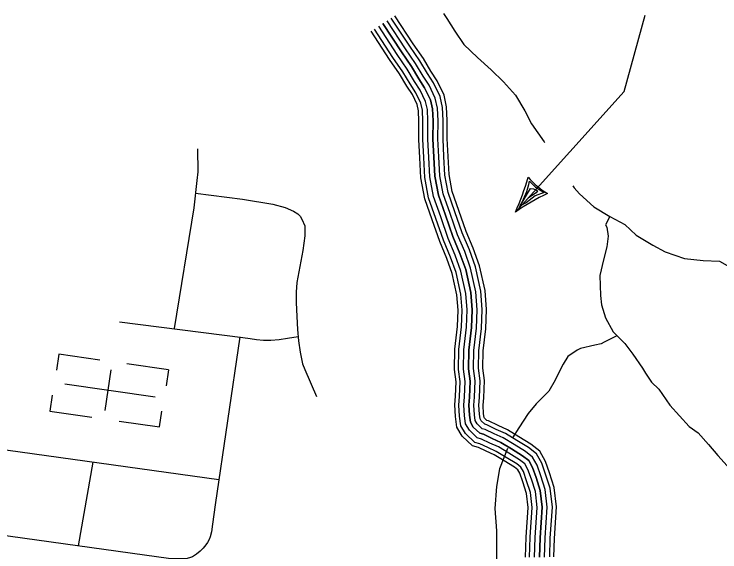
# Model space of a CAD drawing. Extents: x 1788175 to 1969470, y 584502 to 738744.
# Drawn here: x 1803852 to 1808203, y 671526 to 674841 of the extents above; entities that cross this region are included whole.
import ezdxf

# ---------------------------------------------------------------- set-up
doc = ezdxf.new("R2010")
doc.units = 0
for name, color, linetype in [('DESIGN - ROW - Right-of-Way and Easement Labels', 7, 'Continuous'), ('DESIGN - TRANSPORTATION - Text', 7, 'Continuous'), ('DESIGN - UTILITIES - Cable (Underground) with Text', 7, 'Continuous'), ('SURVEY - TRANSPORTATION - Roads', 7, 'Continuous')]:
    doc.layers.add(name, color=color, linetype=linetype)

msp = doc.modelspace()

# ---------------------------------------------------------------- linework, layer by layer
at = {"layer": 'DESIGN - ROW - Right-of-Way and Easement Labels'}
for p, q in [((1807012.4, 673748), (1807026, 673790.5)), ((1807026, 673790.5), (1807029.4, 673811.1)), ((1807029.4, 673811.1), (1807066.5, 673774.5)), ((1806972.9, 673658.1), (1807036.3, 673766.7)), ((1806992.6, 673699.6), (1807012.4, 673748)), ((1807036.3, 673766.7), (1807053.1, 673763.6)), ((1807053.1, 673763.6), (1807078.2, 673752.2)), ((1807066.5, 673774.5), (1807120.4, 673741.7)), ((1807078.2, 673752.2), (1807070.3, 673739.5)), ((1807063.6, 673721.7), (1807008, 673678.4)), ((1807042.5, 673721.3), (1807022, 673706.7)), ((1807070.3, 673739.5), (1807042.5, 673721.3)), ((1807120.4, 673741.7), (1807063.6, 673721.7)), ((1806965.6, 673647.7), (1806992.6, 673699.6)), ((1807008, 673678.4), (1806972.9, 673658.1))]:
    msp.add_line(p, q, dxfattribs=at)
msp.add_lwpolyline([(1806942.9, 673620.8), (1807612.2, 674363.1), (1807742.3, 674834.9)], dxfattribs=at)
for centre, radius, start, end in [((1805527.2, 674257.4), 1552.3, 335.7876, 344.2154), ((1807419.2, 674188.4), 532.3, 221.5708, 238.4292), ((1807732.5, 672481.3), 1386.4, 115.2793, 124.7178)]:
    msp.add_arc(centre, radius, start, end, dxfattribs=at)
at = {"layer": 'DESIGN - TRANSPORTATION - Text'}
for points in [[(1806499.1, 674845.7), (1806519, 674813.7), (1806568.9, 674735.7), (1806624.7, 674653.7), (1806708.6, 674573.7), (1806792.4, 674497.7), (1806870.2, 674423.7), (1806944.1, 674341.7), (1806999.9, 674245.7), (1807041.7, 674163.7), (1807119.5, 674053.7), (1807122.6, 674049)], [(1807296.5, 673782.6), (1807305, 673769.8), (1807336.9, 673733.8), (1807426.7, 673653.8), (1807524.6, 673593.7), (1807616.5, 673543.6), (1807686.4, 673477.6), (1807790.2, 673415.6), (1807866.1, 673375.5), (1807984, 673333.4), (1808099.9, 673321.3), (1808199.9, 673317.2), (1808309.7, 673257.1)], [(1807524.4, 673593.9), (1807498.5, 673541.8), (1807506.5, 673527.8), (1807514.4, 673471.8), (1807506.3, 673405.9), (1807486.2, 673326), (1807462, 673230.1), (1807467.8, 673106.2), (1807473.7, 673048.3), (1807497.6, 672968.3), (1807545.4, 672882.4), (1807575.4, 672850.4), (1807617.3, 672810.4), (1807667.2, 672744.4), (1807727, 672658.4), (1807745, 672628.4), (1807780.8, 672572.4), (1807826.8, 672528.4), (1807894.6, 672430.4), (1808014.3, 672298.4), (1808070.2, 672260.4), (1808132.1, 672188.3), (1808189.9, 672120.3), (1808247.8, 672056.3)], [(1807567.8, 672858.5), (1807490.5, 672819), (1807471, 672809.2), (1807431.9, 672799.4), (1807343.9, 672779.9), (1807324.3, 672770.1), (1807265.7, 672731), (1807236.4, 672682.1), (1807216.8, 672643), (1807187.5, 672584.4), (1807148.4, 672515.9), (1807070.2, 672437.7), (1807021.3, 672379.1), (1806962.7, 672291.1), (1806925, 672228.3)], [(1806893.5, 672162.1), (1806845.4, 672037), (1806825.8, 671929.4), (1806816, 671792.6), (1806825.8, 671655.7), (1806825.8, 671587.3), (1806825.8, 671499.3), (1806825.8, 671411.4), (1806835.6, 671157.2), (1806835.6, 671079), (1806816, 670971.5), (1806796.5, 670844.4), (1806806.3, 670736.9), (1806825.8, 670629.3), (1806825.8, 670472.9), (1806825.8, 670336.1), (1806835.6, 670179.7), (1806835.6, 670072.2), (1806835.6, 669984.2), (1806825.8, 669906), (1806816, 669847.3), (1806806.3, 669778.9), (1806796.5, 669690.9), (1806786.7, 669612.7)]]:
    msp.add_lwpolyline(points, dxfattribs=at)
at = {"layer": 'DESIGN - UTILITIES - Cable (Underground) with Text'}
for p, q in [((1804127.3, 672744.6), (1804113.1, 672645.9)), ((1804381.4, 672708.2), (1804127.2, 672744.5)), ((1804803.6, 672647.9), (1804548.1, 672684.4)), ((1804448, 672648.2), (1804412.1, 672397.1)), ((1804803.6, 672647.7), (1804789.5, 672549.3)), ((1804087, 672491.1), (1804073, 672393)), ((1804072.9, 672392.4), (1804331.2, 672355.5)), ((1804749.3, 672295.9), (1804763.2, 672393.2)), ((1804500.3, 672331.4), (1804749.3, 672295.8))]:
    msp.add_line(p, q, dxfattribs=at)
msp.add_lwpolyline([(1804165.2, 672562), (1804722.6, 672482.4)], dxfattribs=at)
at = {"layer": 'SURVEY - TRANSPORTATION - Roads'}
for points in [[(1807122.9, 671493.8), (1807126.6, 671611.2), (1807139.1, 671801.2), (1807126.7, 671911), (1807099.7, 671994.3), (1807076.8, 672059.3), (1807048.5, 672108.9), (1807004.5, 672143.7), (1806934.9, 672186.8), (1806867.2, 672227.9), (1806811.9, 672252.6), (1806755.9, 672279.6), (1806738.7, 672284.3), (1806707.5, 672314), (1806695, 672334.9), (1806690, 672371.5), (1806686.4, 672430.1), (1806690.3, 672478.4), (1806694.6, 672579.6), (1806684.7, 672655.9), (1806686.9, 672768), (1806703.1, 672905.6), (1806707.4, 673018.4), (1806699.3, 673128.3), (1806666.7, 673274.3), (1806629.9, 673376.9), (1806586.2, 673480.7), (1806540.7, 673611.8), (1806497.7, 673733.5), (1806476.8, 673845), (1806471.1, 673960.8), (1806465.4, 674072), (1806465.6, 674183.9), (1806461.5, 674261.1), (1806448.4, 674323.1), (1806410.1, 674402.1), (1806373.4, 674459.3), (1806327.3, 674535.7), (1806265.2, 674626.2), (1806151.7, 674799.8)], [(1807153.9, 671494.1), (1807157.6, 671609.6), (1807170.3, 671802), (1807157.1, 671917.6), (1807129.1, 672004.2), (1807105.1, 672072.2), (1807072.5, 672129.5), (1807022.3, 672169.2), (1806951.1, 672213.2), (1806881.6, 672255.4), (1806825, 672280.7), (1806766.8, 672308.8), (1806754.4, 672312.2), (1806731.9, 672333.6), (1806724.8, 672345.4), (1806720.9, 672374.5), (1806717.5, 672429.8), (1806721.3, 672476.5), (1806725.7, 672581), (1806715.8, 672657.6), (1806717.9, 672765.9), (1806734, 672903.1), (1806738.5, 673019), (1806730.1, 673132.9), (1806696.5, 673283), (1806658.8, 673388.1), (1806615.1, 673491.8), (1806570, 673622), (1806527.8, 673741.6), (1806507.7, 673848.6), (1806502.1, 673962.4), (1806496.4, 674072.7), (1806496.6, 674184.6), (1806492.4, 674265.1), (1806477.9, 674333.2), (1806437.1, 674417.3), (1806399.7, 674475.7), (1806353.4, 674552.5), (1806290.9, 674643.4), (1806177.7, 674816.8)], [(1807179.6, 671494.3), (1807183.3, 671608.4), (1807196.1, 671802.6), (1807182.4, 671923), (1807153.5, 672012.5), (1807128.6, 672082.9), (1807092.4, 672146.5), (1807037.1, 672190.3), (1806964.6, 672235.1), (1806893.6, 672278.3), (1806835.8, 672304), (1806775.8, 672333), (1806767.4, 672335.3), (1806752.2, 672349.8), (1806749.6, 672354.1), (1806746.5, 672377.1), (1806743.2, 672429.6), (1806747, 672474.9), (1806751.5, 672582.1), (1806741.5, 672659), (1806743.5, 672764.1), (1806759.7, 672901.1), (1806764.2, 673019.4), (1806755.6, 673136.6), (1806721.3, 673290.1), (1806682.8, 673397.5), (1806639.2, 673501), (1806594.3, 673630.5), (1806552.7, 673748.3), (1806533.3, 673851.7), (1806527.8, 673963.7), (1806522.1, 674073.4), (1806522.3, 674185.3), (1806517.9, 674268.5), (1806502.4, 674341.6), (1806459.6, 674429.9), (1806421.6, 674489.3), (1806375, 674566.5), (1806312.3, 674657.7), (1806199.2, 674830.8)], [(1807029.8, 671492.9), (1807033.7, 671615.7), (1807045.8, 671799), (1807035.3, 671891.2), (1807011.6, 671964.5), (1806991.9, 672020.5), (1806976.7, 672047.2), (1806951, 672067.5), (1806886.3, 672107.5), (1806824, 672145.4), (1806772.8, 672168.2), (1806723.1, 672192.2), (1806691.5, 672200.8), (1806634.2, 672255.4), (1806605.3, 672303.6), (1806597.4, 672362.4), (1806593.1, 672431), (1806597.5, 672484.2), (1806601.4, 672575.6), (1806591.6, 672650.8), (1806594, 672774.3), (1806610.3, 672912.8), (1806614.3, 673016.8), (1806607.1, 673114.7), (1806577.2, 673248.4), (1806543.2, 673343.1), (1806499.3, 673447.4), (1806453, 673581), (1806407.7, 673709.3), (1806384.2, 673834.1), (1806378.2, 673956.1), (1806372.4, 674069.6), (1806372.6, 674181.5), (1806369.1, 674248.9), (1806359.7, 674292.7), (1806328.8, 674356.6), (1806294.4, 674410.2), (1806249.1, 674485.3), (1806187.9, 674574.4), (1806073.8, 674749)], [(1807060.8, 671493.2), (1807064.7, 671614.2), (1807076.9, 671799.7), (1807065.8, 671897.8), (1807041, 671974.4), (1807020.2, 672033.4), (1807000.6, 672067.7), (1806968.8, 672092.9), (1806902.5, 672133.9), (1806838.4, 672172.9), (1806785.8, 672196.3), (1806734, 672221.3), (1806707.2, 672228.7), (1806658.6, 672275), (1806635.2, 672314), (1806628.3, 672365.4), (1806624.2, 672430.7), (1806628.4, 672482.3), (1806632.5, 672576.9), (1806622.7, 672652.5), (1806625, 672772.2), (1806641.2, 672910.4), (1806645.3, 673017.3), (1806637.8, 673119.2), (1806607, 673257), (1806572.1, 673354.4), (1806528.3, 673458.5), (1806482.2, 673591.3), (1806437.7, 673717.4), (1806415.1, 673837.7), (1806409.2, 673957.7), (1806403.4, 674070.4), (1806403.6, 674182.3), (1806399.9, 674253), (1806389.3, 674302.8), (1806355.9, 674371.8), (1806320.7, 674426.6), (1806275.2, 674502.1), (1806213.6, 674591.6), (1806099.8, 674765.9)], [(1806125.8, 674782.9), (1806239.4, 674608.9), (1806301.2, 674518.9), (1806347.1, 674442.9), (1806383, 674386.9), (1806418.8, 674313), (1806430.7, 674257), (1806434.6, 674183.1), (1806434.4, 674071.2), (1806440.2, 673959.3), (1806445.9, 673841.4), (1806467.7, 673725.5), (1806511.5, 673601.5), (1806557.2, 673469.6), (1806601, 673365.6), (1806636.8, 673265.7), (1806668.6, 673123.8), (1806676.4, 673017.9), (1806672.2, 672908), (1806655.9, 672770.1), (1806653.7, 672654.2), (1806663.6, 672578.3), (1806659.4, 672480.4), (1806655.3, 672430.4), (1806659.2, 672368.5), (1806665.1, 672324.5), (1806683, 672294.5), (1806723, 672256.5), (1806744.9, 672250.5), (1806798.9, 672224.4), (1806852.8, 672200.4), (1806918.7, 672160.4), (1806986.6, 672118.3), (1807024.6, 672088.3), (1807048.5, 672046.3), (1807070.4, 671984.4), (1807096.2, 671904.4), (1807108, 671800.5), (1807095.7, 671612.7), (1807091.9, 671493.5)], [(1807091.9, 671493.5), (1807095.7, 671612.7), (1807108, 671800.5), (1807096.2, 671904.4), (1807070.4, 671984.4), (1807048.5, 672046.3), (1807024.6, 672088.3), (1806986.6, 672118.3), (1806918.7, 672160.4), (1806852.8, 672200.4), (1806798.9, 672224.4), (1806744.9, 672250.5), (1806723, 672256.5), (1806683, 672294.5), (1806665.1, 672324.5), (1806659.2, 672368.5), (1806655.3, 672430.4), (1806659.4, 672480.4), (1806663.6, 672578.3), (1806653.7, 672654.2), (1806655.9, 672770.1), (1806672.2, 672908), (1806676.4, 673017.9), (1806668.6, 673123.8), (1806636.8, 673265.7), (1806601, 673365.6), (1806557.2, 673469.6), (1806511.5, 673601.5), (1806467.7, 673725.5), (1806445.9, 673841.4), (1806440.2, 673959.3), (1806434.4, 674071.2), (1806434.6, 674183.1), (1806430.7, 674257), (1806418.8, 674313), (1806383, 674386.9), (1806347.1, 674442.9), (1806301.2, 674518.9), (1806239.4, 674608.9), (1806125.8, 674782.9)], [(1807005.1, 671492.7), (1807009.1, 671616.9), (1807021, 671798.4), (1807011, 671886), (1806988.2, 671956.6), (1806969.3, 672010.1), (1806957.6, 672030.8), (1806936.7, 672047.2), (1806873.4, 672086.4), (1806812.5, 672123.4), (1806762.4, 672145.8), (1806714.4, 672168.9), (1806679, 672178.6), (1806614.7, 672239.8), (1806581.5, 672295.3), (1806572.8, 672360), (1806568.4, 672431.2), (1806572.8, 672485.8), (1806576.6, 672574.5), (1806566.9, 672649.4), (1806569.3, 672776), (1806585.6, 672914.7), (1806589.5, 673016.3), (1806582.5, 673111.1), (1806553.4, 673241.5), (1806520.2, 673334.1), (1806476.2, 673438.5), (1806429.6, 673572.9), (1806383.7, 673702.9), (1806359.6, 673831.2), (1806353.6, 673954.9), (1806347.7, 674069), (1806347.9, 674180.9), (1806344.5, 674245.7), (1806336.2, 674284.6), (1806307.2, 674344.5), (1806273.4, 674397.1), (1806228.3, 674471.9), (1806167.4, 674560.6), (1806053.2, 674735.4)], [(1804983.6, 674011.2), (1804984.9, 673869.1), (1804978.7, 673814.5), (1804960.6, 673646.9), (1804838.8, 672901.9)], [(1804970.3, 673736.9), (1805260.1, 673701.1), (1805448.1, 673669.5), (1805523, 673649.5), (1805574.5, 673625.7), (1805602, 673610.5), (1805614.9, 673594.8), (1805625.4, 673577.3), (1805643.9, 673536.3), (1805643.5, 673474.6), (1805631.5, 673383.2), (1805595.8, 673187.3), (1805590.1, 673126.1), (1805590.6, 673062.3), (1805596, 672977.4), (1805599.8, 672896.8), (1805604.7, 672826.3), (1805615.9, 672757.2), (1805631.1, 672685.7), (1805644.4, 672650.6), (1805716.9, 672483.1)], [(1804502.6, 672944.4), (1805263, 672848.3), (1805306.5, 672840.6), (1805345.9, 672835), (1805390.3, 672830.4), (1805435.7, 672831.8), (1805486.1, 672834.3), (1805538.5, 672842.9), (1805602.7, 672854.4)], [(1804502.6, 672944.4), (1805263, 672848.3), (1805306.5, 672840.6), (1805345.9, 672835), (1805390.3, 672830.4), (1805435.7, 672831.8), (1805486.1, 672834.3), (1805538.5, 672842.9), (1805602.7, 672854.4)], [(1804502.6, 672944.4), (1805263, 672848.3), (1805306.5, 672840.6), (1805345.9, 672835), (1805390.3, 672830.4), (1805435.7, 672831.8), (1805486.1, 672834.3), (1805538.5, 672842.9), (1805602.7, 672854.4)], [(1805243.2, 672850.8), (1805090.8, 671816.6), (1805074.5, 671695.9), (1805069.8, 671648.7), (1805060.9, 671617.5), (1805055, 671602.4), (1805045, 671583.2), (1805035, 671568.1), (1805018, 671548.8), (1804999, 671529.6), (1804975.9, 671511.3), (1804951.8, 671496), (1804940.7, 671491.9), (1804919.6, 671485.6), (1804884.3, 671482.3), (1804803.5, 671485.5), (1804656.1, 671505.2), (1803576.4, 671655.5)], [(1802826.3, 672290.3), (1805113.6, 671971.4)], [(1804337.1, 672079.7), (1804246.4, 671562.2)]]:
    msp.add_lwpolyline(points, dxfattribs=at)

doc.saveas('drawing.dxf')
